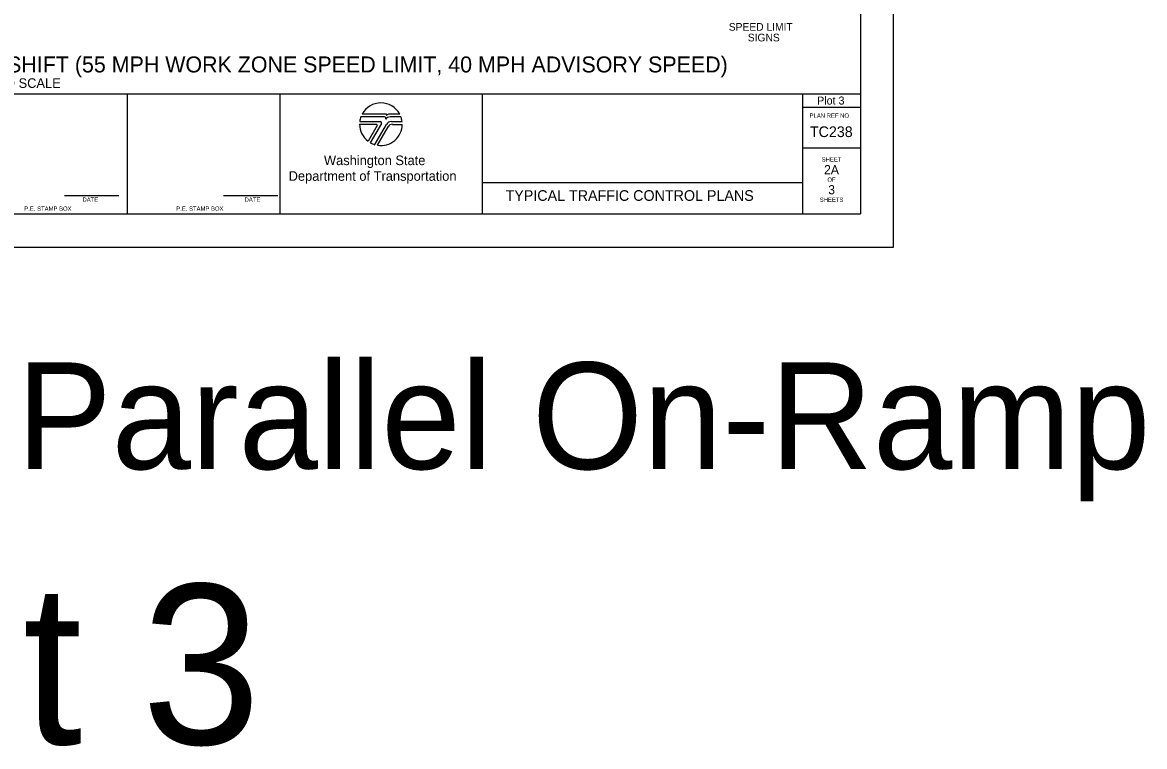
# Model space of a CAD drawing. Extents: x 99999 to 100116, y 99995 to 100013.
# Drawn here: x 100047.9 to 100058.41, y 99995.01 to 100001.79 of the extents above; entities that cross this region are included whole.
import ezdxf

# ---------------------------------------------------------------- set-up
doc = ezdxf.new("R2010")
doc.units = 0
for name, color, linetype in [('SH_DE_DetailHeading1Text', 7, 'Continuous'), ('SH_GI_PlotLimits', 7, 'Continuous'), ('SH_GI_SheetBorder', 7, 'Continuous'), ('SH_GI_SheetLocationText', 7, 'Continuous'), ('SH_GI_SheetTextInCells', 7, 'Continuous'), ('SH_GI_TitleBlockText', 7, 'Continuous'), ('SH_GI_WSDOTLogo', 7, 'Continuous'), ('TR_SN_ConstructionSigns', 7, 'Continuous')]:
    doc.layers.add(name, color=color, linetype=linetype)

msp = doc.modelspace()

# ---------------------------------------------------------------- linework, layer by layer
at = {"layer": 'SH_GI_PlotLimits'}
msp.add_lwpolyline([(100039.062, 99999.687), (100056.062, 99999.687), (100056.062, 100010.687), (100039.062, 100010.687)], close=True, dxfattribs=at)
at = {"layer": 'SH_GI_SheetBorder'}
for p, q in [((100055.75, 100010.375), (100055.75, 100000)), ((100040, 100001.126), (100055.75, 100001.126)), ((100048.883, 100000), (100048.883, 100001.126)), ((100050.309, 100001.126), (100050.309, 100000)), ((100052.205, 100001.126), (100052.205, 100000)), ((100055.208, 100001.126), (100055.208, 100000)), ((100055.208, 100001.001), (100055.75, 100001.001)), ((100055.208, 100000.618), (100055.75, 100000.618)), ((100052.205, 100000.295), (100055.208, 100000.295)), ((100048.29, 100000.173), (100048.802, 100000.173)), ((100049.78, 100000.173), (100050.291, 100000.173)), ((100040, 100000), (100055.75, 100000))]:
    msp.add_line(p, q, dxfattribs=at)
at = {"layer": 'SH_GI_WSDOTLogo'}
for p, q in [((100051.303, 100000.935), (100051.081, 100000.935)), ((100051.433, 100000.935), (100051.335, 100000.935)), ((100051.057, 100000.84), (100051.215, 100000.84)), ((100051.059, 100000.866), (100051.25, 100000.866)), ((100051.289, 100000.909), (100051.07, 100000.909)), ((100051.222, 100000.828), (100051.136, 100000.681)), ((100051.261, 100000.846), (100051.157, 100000.667)), ((100051.199, 100000.649), (100051.309, 100000.839)), ((100051.224, 100000.643), (100051.324, 100000.816)), ((100051.445, 100000.909), (100051.343, 100000.909)), ((100051.343, 100000.909), (100051.343, 100000.909)), ((100051.356, 100000.866), (100051.456, 100000.866)), ((100051.365, 100000.839), (100051.457, 100000.839))]:
    msp.add_line(p, q, dxfattribs=at)
for centre, radius, start, end in [((100051.257, 100000.84), 0.2, 28.4787, 151.532), ((100051.303, 100000.926), 0.00903, 329.8742, 90.0033), ((100051.335, 100000.907), 0.0287, 90.0072, 148.1676), ((100051.257, 100000.84), 0.2, 179.9986, 232.8433), ((100051.257, 100000.84), 0.2, 159.696, 172.5057), ((100051.215, 100000.832), 0.0082, 329.7436, 90), ((100051.257, 100000.84), 0.2, 260.5455, 359.8086), ((100051.25, 100000.853), 0.0131, 329.7683, 90), ((100051.289, 100000.895), 0.0148, 327.8418, 89.9985), ((100051.343, 100000.861), 0.0484, 89.9953, 147.8238), ((100051.356, 100000.812), 0.0542, 90, 149.9974), ((100051.365, 100000.792), 0.0476, 90, 150.0543), ((100051.257, 100000.84), 0.2, 7.4943, 20.2941), ((100051.257, 100000.84), 0.2, 239.7929, 253.0448)]:
    msp.add_arc(centre, radius, start, end, dxfattribs=at)

# ---------------------------------------------------------------- texts
at = {"layer": 'SH_DE_DetailHeading1Text'}
for s, height, p in [("FREEWAY (2 LANES): SINGLE RIGHT LANE CLOSURE, 9' MAX LEFT SHOULDER SHIFT (55 MPH WORK ZONE SPEED LIMIT, 40 MPH ADVISORY SPEED)", 0.15, (100040.091, 100001.326)), ('NOT TO SCALE', 0.09, (100047.373, 100001.181))]:
    msp.add_text(s, height=height, rotation=360, dxfattribs=at).set_placement(p)
at = {"layer": 'SH_GI_SheetBorder'}
msp.add_text('PLAN REF NO', height=0.04003, dxfattribs=at).set_placement((100055.275, 100000.901))
at = {"layer": 'SH_GI_SheetLocationText'}
for s, height, p in [('Plot 3', 0.075, (100055.345, 100001.025)), ('Right Ramps: Parallel On-Ramp', 1, (100039.37, 99997.607)), ('Plot 3', 1.5, (100045.001, 99995.027))]:
    msp.add_text(s, height=height, dxfattribs=at).set_placement(p)
at = {"layer": 'SH_GI_SheetTextInCells'}
for s, height, p in [('Washington State', 0.09007, (100050.723, 100000.457)), ('SHEET', 0.04, (100055.388, 100000.49)), ('Department of Transportation', 0.09007, (100050.392, 100000.31)), ('OF', 0.04, (100055.441, 100000.301)), ('DATE', 0.04, (100048.46, 100000.114)), ('DATE', 0.04, (100049.979, 100000.114)), ('SHEETS', 0.04, (100055.37, 100000.112)), ('P.E. STAMP BOX', 0.04003, (100047.915, 100000.029)), ('P.E. STAMP BOX', 0.04003, (100049.339, 100000.029))]:
    msp.add_text(s, height=height, dxfattribs=at).set_placement(p)
at = {"layer": 'SH_GI_TitleBlockText'}
for s, height, p in [('TC238', 0.1, (100055.277, 100000.72)), ('2A', 0.085, (100055.41, 100000.372)), ('TYPICAL TRAFFIC CONTROL PLANS', 0.1, (100052.425, 100000.122)), ('3', 0.085, (100055.449, 100000.184))]:
    msp.add_text(s, height=height, dxfattribs=at).set_placement(p)
at = {"layer": 'TR_SN_ConstructionSigns'}
for s, p in [('SPEED LIMIT', (100054.517, 100001.717)), ('SIGNS', (100054.695, 100001.617))]:
    msp.add_text(s, height=0.072, dxfattribs=at).set_placement(p)

doc.saveas('drawing.dxf')
